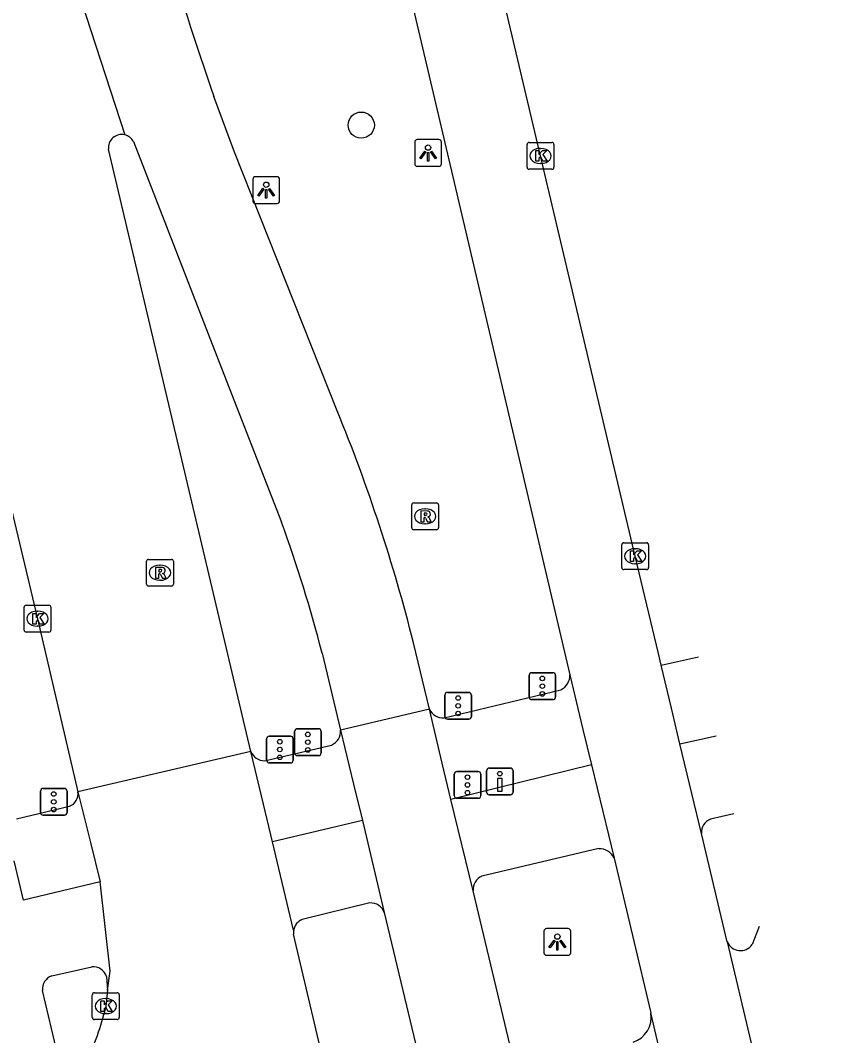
# Model space of a CAD drawing. Extents: x 158474 to 159560, y 388525 to 389605.
# Drawn here: x 159530.48 to 159560.38, y 388683.06 to 388720.94 of the extents above; entities that cross this region are included whole.
import ezdxf

# ---------------------------------------------------------------- set-up
doc = ezdxf.new("R2010")
doc.units = 0
for name, color, linetype in [('IMGEO_Boom', 7, 'Continuous'), ('IMGEO_Drukknoppaal', 7, 'Continuous'), ('IMGEO_Fietspad_gesloten', 7, 'Continuous'), ('IMGEO_Kolk', 7, 'Continuous'), ('IMGEO_Lichtpunt', 7, 'Continuous'), ('IMGEO_OVBaan_gesloten', 7, 'Continuous'), ('IMGEO_Rijbaan_regionaal_gesloten', 7, 'Continuous'), ('IMGEO_Rioolput', 7, 'Continuous'), ('IMGEO_Verkeersregelinstallatiepaal', 7, 'Continuous'), ('IMGEO_Voetpad_open', 7, 'Continuous')]:
    doc.layers.add(name, color=color, linetype=linetype)

msp = doc.modelspace()

# ---------------------------------------------------------------- linework, layer by layer
at = {"layer": 'IMGEO_Boom'}
msp.add_circle((159543.202, 388717.032), 0.489, dxfattribs=at)
at = {"layer": 'IMGEO_Drukknoppaal'}
for p, q in [((159547.876, 388692.148), (159547.876, 388692.948)), ((159547.876, 388692.948), (159547.876, 388692.148)), ((159547.976, 388693.048), (159548.766, 388693.048)), ((159548.766, 388693.048), (159547.976, 388693.048)), ((159548.866, 388692.948), (159548.866, 388692.148)), ((159548.866, 388692.148), (159548.866, 388692.948)), ((159548.766, 388692.048), (159547.976, 388692.048)), ((159547.976, 388692.048), (159548.766, 388692.048))]:
    msp.add_line(p, q, dxfattribs=at)
msp.add_lwpolyline([(159548.446, 388692.673), (159548.446, 388692.173), (159548.296, 388692.173), (159548.296, 388692.673), (159548.446, 388692.673)], dxfattribs=at)
msp.add_circle((159548.371, 388692.838), 0.085, dxfattribs=at)
for centre, start, end in [((159547.976, 388692.948), 90, 180), ((159547.976, 388692.948), 90, 180), ((159548.766, 388692.948), 0, 90), ((159548.766, 388692.948), 360, 90), ((159547.976, 388692.148), 180, 270), ((159547.976, 388692.148), 180, 270), ((159548.766, 388692.148), 270, 0), ((159548.766, 388692.148), 270, 0)]:
    msp.add_arc(centre, 0.1, start, end, dxfattribs=at)
at = {"layer": 'IMGEO_Fietspad_gesloten'}
for points in [[(159555.084, 388693.948), (159556.44, 388694.251)], [(159551.79, 388693.165), (159546.547, 388691.878)], [(159557.098, 388691.338), (159556.23, 388691.14)], [(159543.248, 388691.089), (159539.897, 388690.296)], [(159552.065, 388690.04), (159547.706, 388689.015)], [(159533.465, 388688.801), (159530.608, 388688.114), (159530.257, 388689.584)], [(159543.523, 388688.013), (159541.004, 388687.4)], [(159531.656, 388685.294), (159533.15, 388685.636)], [(159533.694, 388685.272), (159533.743, 388684.765)], [(159531.987, 388681.919), (159531.316, 388684.752)]]:
    msp.add_lwpolyline(points, dxfattribs=at)
for centre, radius, start, end in [((159556.414, 388690.65), 0.523, 110.6357, 184.8534), ((159552.081, 388689.433), 0.607, 25.048, 91.4888), ((159547.927, 388688.504), 0.557, 113.3562, 183.7678), ((159543.555, 388687.478), 0.536, 19.2912, 93.427), ((159541.201, 388686.91), 0.528, 111.905, 169.9724), ((159533.193, 388685.112), 0.526, 17.725, 94.7006), ((159531.832, 388684.806), 0.519, 109.8341, 185.9653)]:
    msp.add_arc(centre, radius, start, end, dxfattribs=at)
at = {"layer": 'IMGEO_Kolk'}
for p, q in [((159549.463, 388716.384), (159550.315, 388716.384)), ((159549.388, 388715.458), (159549.388, 388716.31)), ((159549.876, 388716.164), (159549.901, 388716.164)), ((159550.389, 388716.31), (159550.389, 388715.458)), ((159549.899, 388715.604), (159549.874, 388715.604)), ((159550.315, 388715.384), (159549.463, 388715.384)), ((159552.919, 388700.525), (159552.919, 388701.377)), ((159552.994, 388701.451), (159553.846, 388701.451)), ((159553.407, 388701.231), (159553.432, 388701.231)), ((159553.92, 388701.377), (159553.92, 388700.525)), ((159553.846, 388700.451), (159552.994, 388700.451)), ((159553.43, 388700.671), (159553.405, 388700.671)), ((159530.626, 388698.193), (159530.626, 388699.045)), ((159530.701, 388699.119), (159531.553, 388699.119)), ((159531.114, 388698.899), (159531.139, 388698.899)), ((159531.627, 388699.045), (159531.627, 388698.193)), ((159531.137, 388698.339), (159531.112, 388698.339)), ((159531.553, 388698.119), (159530.701, 388698.119)), ((159533.171, 388683.739), (159533.171, 388684.591)), ((159533.246, 388684.665), (159534.098, 388684.665)), ((159534.172, 388684.591), (159534.172, 388683.739)), ((159533.659, 388684.445), (159533.684, 388684.445)), ((159533.682, 388683.885), (159533.657, 388683.885)), ((159534.098, 388683.665), (159533.246, 388683.665))]:
    msp.add_line(p, q, dxfattribs=at)
for points in [[(159549.463, 388716.384), (159550.315, 388716.384)], [(159549.388, 388715.458), (159549.388, 388716.31)], [(159549.709, 388716.084), (159549.832, 388716.084), (159549.832, 388715.933), (159549.962, 388716.084), (159550.126, 388716.084), (159549.98, 388715.933), (159550.133, 388715.684), (159549.981, 388715.684), (159549.896, 388715.848), (159549.832, 388715.781), (159549.832, 388715.684), (159549.709, 388715.684), (159549.709, 388716.084)], [(159550.389, 388716.31), (159550.389, 388715.458)], [(159550.315, 388715.384), (159549.463, 388715.384)], [(159552.919, 388700.525), (159552.919, 388701.377)], [(159552.994, 388701.451), (159553.846, 388701.451)], [(159553.92, 388701.377), (159553.92, 388700.525)], [(159553.24, 388701.151), (159553.363, 388701.151), (159553.363, 388701), (159553.493, 388701.151), (159553.657, 388701.151), (159553.511, 388701), (159553.664, 388700.751), (159553.512, 388700.751), (159553.427, 388700.915), (159553.363, 388700.848), (159553.363, 388700.751), (159553.24, 388700.751), (159553.24, 388701.151)], [(159553.846, 388700.451), (159552.994, 388700.451)], [(159530.626, 388698.193), (159530.626, 388699.045)], [(159530.701, 388699.119), (159531.553, 388699.119)], [(159531.627, 388699.045), (159531.627, 388698.193)], [(159530.947, 388698.819), (159531.07, 388698.819), (159531.07, 388698.668), (159531.2, 388698.819), (159531.364, 388698.819), (159531.218, 388698.668), (159531.371, 388698.419), (159531.219, 388698.419), (159531.134, 388698.583), (159531.07, 388698.516), (159531.07, 388698.419), (159530.947, 388698.419), (159530.947, 388698.819)], [(159531.553, 388698.119), (159530.701, 388698.119)], [(159533.171, 388683.739), (159533.171, 388684.591)], [(159533.246, 388684.665), (159534.098, 388684.665)], [(159534.172, 388684.591), (159534.172, 388683.739)], [(159533.492, 388684.365), (159533.615, 388684.365), (159533.615, 388684.214), (159533.745, 388684.365), (159533.909, 388684.365), (159533.763, 388684.214), (159533.916, 388683.965), (159533.764, 388683.965), (159533.679, 388684.129), (159533.615, 388684.062), (159533.615, 388683.965), (159533.492, 388683.965), (159533.492, 388684.365)], [(159534.098, 388683.665), (159533.246, 388683.665)]]:
    msp.add_lwpolyline(points, dxfattribs=at)
for centre, start, end in [((159549.465, 388716.308), 91.552, 178.448), ((159549.465, 388716.308), 91.552, 178.448), ((159550.313, 388716.308), 1.552, 88.448), ((159550.313, 388716.308), 1.552, 88.448), ((159549.465, 388715.46), 181.552, 268.448), ((159549.465, 388715.46), 181.552, 268.448), ((159550.313, 388715.46), 271.552, 358.448), ((159550.313, 388715.46), 271.552, 358.448), ((159552.996, 388701.375), 91.552, 178.448), ((159552.996, 388701.375), 91.552, 178.448), ((159553.844, 388701.375), 1.552, 88.448), ((159553.844, 388701.375), 1.552, 88.448), ((159552.996, 388700.527), 181.552, 268.448), ((159552.996, 388700.527), 181.552, 268.448), ((159553.844, 388700.527), 271.552, 358.448), ((159553.844, 388700.527), 271.552, 358.448), ((159530.703, 388699.043), 91.552, 178.448), ((159530.703, 388699.043), 91.552, 178.448), ((159531.551, 388699.043), 1.552, 88.448), ((159531.551, 388699.043), 1.552, 88.448), ((159530.703, 388698.195), 181.552, 268.448), ((159530.703, 388698.195), 181.552, 268.448), ((159531.551, 388698.195), 271.552, 358.448), ((159531.551, 388698.195), 271.552, 358.448), ((159533.248, 388684.589), 91.552, 178.448), ((159533.248, 388684.589), 91.552, 178.448), ((159534.096, 388684.589), 1.552, 88.448), ((159534.096, 388684.589), 1.552, 88.448), ((159533.248, 388683.741), 181.552, 268.448), ((159533.248, 388683.741), 181.552, 268.448), ((159534.096, 388683.741), 271.552, 358.448), ((159534.096, 388683.741), 271.552, 358.448)]:
    msp.add_arc(centre, 0.0765, start, end, dxfattribs=at)
for centre, major_axis, ratio, start_param, end_param in [((159549.875, 388715.884), (-0.387, 0.002), 0.722429, 4.712389, 7.853982), ((159549.9, 388715.884), (-0.39, 0.002), 0.717154, 1.570796, 4.712389), ((159553.406, 388700.951), (-0.387, 0.002), 0.722429, 4.712389, 7.853982), ((159553.431, 388700.951), (-0.39, 0.002), 0.717154, 1.570796, 4.712389), ((159531.113, 388698.619), (-0.387, 0.002), 0.722429, 4.712389, 7.853982), ((159531.138, 388698.619), (-0.39, 0.002), 0.717154, 1.570796, 4.712389), ((159533.658, 388684.165), (-0.387, 0.002), 0.722429, 4.712389, 7.853982), ((159533.683, 388684.165), (-0.39, 0.002), 0.717154, 1.570796, 4.712389)]:
    msp.add_ellipse(centre, major_axis=major_axis, ratio=ratio, start_param=start_param, end_param=end_param, dxfattribs=at)
at = {"layer": 'IMGEO_Lichtpunt'}
for p, q in [((159545.196, 388716.396), (159545.196, 388715.589)), ((159545.196, 388716.396), (159545.196, 388715.589)), ((159546.098, 388716.491), (159545.29, 388716.491)), ((159546.098, 388716.491), (159545.29, 388716.491)), ((159546.192, 388715.589), (159546.192, 388716.396)), ((159546.192, 388715.589), (159546.192, 388716.396)), ((159545.29, 388715.495), (159546.098, 388715.495)), ((159545.29, 388715.495), (159546.098, 388715.495)), ((159539.159, 388715.01), (159539.159, 388714.203)), ((159539.159, 388715.01), (159539.159, 388714.203)), ((159540.061, 388715.105), (159539.253, 388715.105)), ((159540.061, 388715.105), (159539.253, 388715.105)), ((159540.155, 388714.203), (159540.155, 388715.01)), ((159540.155, 388714.203), (159540.155, 388715.01)), ((159539.253, 388714.109), (159540.061, 388714.109)), ((159539.253, 388714.109), (159540.061, 388714.109)), ((159550.018, 388686.963), (159550.018, 388686.156)), ((159550.018, 388686.963), (159550.018, 388686.156)), ((159550.92, 388687.058), (159550.112, 388687.058)), ((159550.92, 388687.058), (159550.112, 388687.058)), ((159551.014, 388686.156), (159551.014, 388686.963)), ((159551.014, 388686.156), (159551.014, 388686.963)), ((159550.112, 388686.062), (159550.92, 388686.062)), ((159550.112, 388686.062), (159550.92, 388686.062))]:
    msp.add_line(p, q, dxfattribs=at)
for points in [[(159545.57, 388716.06), (159545.609, 388716.032), (159545.421, 388715.77), (159545.383, 388715.797), (159545.57, 388716.06)], [(159545.672, 388716.012), (159545.719, 388716.012), (159545.719, 388715.69), (159545.672, 388715.69), (159545.672, 388716.012)], [(159545.782, 388716.032), (159545.82, 388716.059), (159546.007, 388715.797), (159545.968, 388715.769), (159545.782, 388716.032)], [(159539.533, 388714.674), (159539.572, 388714.646), (159539.384, 388714.384), (159539.346, 388714.411), (159539.533, 388714.674)], [(159539.635, 388714.626), (159539.682, 388714.626), (159539.682, 388714.304), (159539.635, 388714.304), (159539.635, 388714.626)], [(159539.745, 388714.646), (159539.783, 388714.673), (159539.97, 388714.411), (159539.931, 388714.383), (159539.745, 388714.646)], [(159550.392, 388686.627), (159550.431, 388686.599), (159550.243, 388686.337), (159550.205, 388686.364), (159550.392, 388686.627)], [(159550.494, 388686.579), (159550.541, 388686.579), (159550.541, 388686.257), (159550.494, 388686.257), (159550.494, 388686.579)], [(159550.604, 388686.599), (159550.642, 388686.626), (159550.829, 388686.364), (159550.79, 388686.336), (159550.604, 388686.599)]]:
    msp.add_lwpolyline(points, dxfattribs=at)
for centre in [(159545.695, 388716.194), (159539.658, 388714.808), (159550.517, 388686.761)]:
    msp.add_circle(centre, 0.0994, dxfattribs=at)
for centre, start, end in [((159545.29, 388716.396), 90, 180), ((159545.29, 388716.396), 90, 180), ((159546.098, 388716.396), 0, 90), ((159546.098, 388716.396), 0, 90), ((159545.29, 388715.589), 180, 270), ((159545.29, 388715.589), 180, 270), ((159546.098, 388715.589), 270, 0), ((159546.098, 388715.589), 270, 360), ((159539.253, 388715.01), 90, 180), ((159539.253, 388715.01), 90, 180), ((159540.061, 388715.01), 0, 90), ((159540.061, 388715.01), 0, 90), ((159539.253, 388714.203), 180, 270), ((159539.253, 388714.203), 180, 270), ((159540.061, 388714.203), 270, 0), ((159540.061, 388714.203), 270, 360), ((159550.112, 388686.963), 90, 180), ((159550.112, 388686.963), 90, 180), ((159550.92, 388686.963), 0, 90), ((159550.92, 388686.963), 0, 90), ((159550.112, 388686.156), 180, 270), ((159550.112, 388686.156), 180, 270), ((159550.92, 388686.156), 270, 0), ((159550.92, 388686.156), 270, 360)]:
    msp.add_arc(centre, 0.0946, start, end, dxfattribs=at)
at = {"layer": 'IMGEO_OVBaan_gesloten'}
for points in [[(159543.182, 388729.696), (159546.028, 388717.592), (159550.98, 388696.525)], [(159554.387, 388696.887), (159554.284, 388697.319), (159553.42, 388700.951), (159549.889, 388715.884), (159547.55, 388725.797)], [(159532.75, 388721.667), (159534.378, 388716.67)], [(159542.308, 388706.368), (159538.469, 388716.029), (159537.704, 388718.094)], [(159534.702, 388716.42), (159537.901, 388708.191), (159540.226, 388702.221)], [(159545.742, 388695.247), (159545.15, 388697.724)], [(159541.743, 388697.33), (159542.429, 388694.457)], [(159555.084, 388693.948), (159554.769, 388695.277), (159554.387, 388696.887)], [(159550.98, 388696.525), (159551.472, 388694.484), (159551.79, 388693.165)], [(159545.742, 388695.247), (159542.429, 388694.457)], [(159546.547, 388691.878), (159546.223, 388693.232), (159545.742, 388695.247)], [(159542.429, 388694.457), (159542.918, 388692.445), (159543.248, 388691.089)], [(159555.893, 388690.606), (159555.084, 388693.948)], [(159551.79, 388693.165), (159552.631, 388689.69)], [(159547.371, 388688.467), (159546.547, 388691.878)], [(159543.248, 388691.089), (159544.061, 388687.655)], [(159556.849, 388686.559), (159555.893, 388690.606)], [(159552.631, 388689.69), (159554.006, 388683.912)], [(159548.754, 388682.687), (159547.371, 388688.467)], [(159544.061, 388687.655), (159545.433, 388681.894)], [(159556.849, 388686.559), (159560.377, 388671.638)], [(159557.024, 388671.084), (159554.006, 388683.912)]]:
    msp.add_lwpolyline(points, dxfattribs=at)
for centre, radius, start, end in [((159666.025, 388762.579), 135.813, 193.85445, 199.12002), ((159534.264, 388716.188), 0.496, 27.9654, 76.7267), ((159483.006, 388682.081), 64.082, 14.12875, 22.27121), ((159489.172, 388683.705), 54.308, 14.5296, 19.9342)]:
    msp.add_arc(centre, radius, start, end, dxfattribs=at)
at = {"layer": 'IMGEO_Rijbaan_regionaal_gesloten'}
for points in [[(159519.214, 388749.693), (159519.442, 388748.531), (159519.82, 388746.372), (159522.832, 388733.483), (159526.85, 388716.54), (159531.127, 388698.619), (159532.633, 388692.165)], [(159539.081, 388693.666), (159533.775, 388716.13)], [(159539.081, 388693.666), (159532.633, 388692.165)], [(159539.897, 388690.296), (159539.557, 388691.698), (159539.081, 388693.666)], [(159532.633, 388692.165), (159533.103, 388690.265), (159533.465, 388688.801)], [(159540.681, 388687.002), (159539.897, 388690.296)], [(159533.743, 388684.765), (159533.836, 388685.464), (159533.465, 388688.801)], [(159542.033, 388681.109), (159540.676, 388686.856)], [(159558.047, 388687.134), (159557.783, 388686.46)], [(159533.743, 388684.765), (159533.672, 388684.165), (159533.601, 388683.849)]]:
    msp.add_lwpolyline(points, dxfattribs=at)
for centre, radius, start, end in [((159534.265, 388716.189), 0.494, 76.8017, 186.8886), ((159541.161, 388686.912), 0.488, 169.4313, 186.6459), ((159557.344, 388686.778), 0.541, 203.8024, 324.0966), ((159525.966, 388685.821), 7.886, 329.7954, 345.5166), ((159553.027, 388683.76), 0.991, 288.593, 8.8329)]:
    msp.add_arc(centre, radius, start, end, dxfattribs=at)
at = {"layer": 'IMGEO_Rioolput'}
for p, q in [((159545.084, 388702.012), (159545.084, 388702.864)), ((159545.159, 388702.938), (159546.011, 388702.938)), ((159545.572, 388702.718), (159545.597, 388702.718)), ((159546.085, 388702.864), (159546.085, 388702.012)), ((159546.011, 388701.938), (159545.159, 388701.938)), ((159545.595, 388702.158), (159545.57, 388702.158)), ((159535.269, 388700.833), (159536.121, 388700.833)), ((159535.194, 388699.907), (159535.194, 388700.759)), ((159535.682, 388700.613), (159535.707, 388700.613)), ((159536.195, 388700.759), (159536.195, 388699.907)), ((159535.705, 388700.053), (159535.68, 388700.053)), ((159536.121, 388699.833), (159535.269, 388699.833))]:
    msp.add_line(p, q, dxfattribs=at)
for points in [[(159545.084, 388702.012), (159545.084, 388702.864)], [(159545.159, 388702.938), (159546.011, 388702.938)], [(159546.085, 388702.864), (159546.085, 388702.012)], [(159545.673, 388702.636), (159545.421, 388702.638), (159545.421, 388702.238)], [(159545.421, 388702.238), (159545.545, 388702.238), (159545.545, 388702.4), (159545.556, 388702.4)], [(159545.599, 388702.557), (159545.545, 388702.557), (159545.545, 388702.476)], [(159545.545, 388702.476), (159545.597, 388702.476)], [(159545.603, 388702.371), (159545.674, 388702.238), (159545.814, 388702.238), (159545.749, 388702.364)], [(159546.011, 388701.938), (159545.159, 388701.938)], [(159535.269, 388700.833), (159536.121, 388700.833)], [(159535.194, 388699.907), (159535.194, 388700.759)], [(159535.783, 388700.531), (159535.531, 388700.533), (159535.531, 388700.133)], [(159535.709, 388700.452), (159535.655, 388700.452), (159535.655, 388700.371)], [(159536.195, 388700.759), (159536.195, 388699.907)], [(159535.531, 388700.133), (159535.655, 388700.133), (159535.655, 388700.295), (159535.666, 388700.295)], [(159535.655, 388700.371), (159535.707, 388700.371)], [(159535.713, 388700.266), (159535.784, 388700.133), (159535.924, 388700.133), (159535.859, 388700.259)], [(159536.121, 388699.833), (159535.269, 388699.833)]]:
    msp.add_lwpolyline(points, dxfattribs=at)
for centre, radius, start, end in [((159545.161, 388702.862), 0.0765, 91.552, 178.448), ((159545.161, 388702.862), 0.0765, 91.552, 178.448), ((159546.009, 388702.862), 0.0765, 1.552, 88.448), ((159546.009, 388702.862), 0.0765, 1.552, 88.448), ((159545.555, 388702.347), 0.0533, 26.0293, 88.6989), ((159545.581, 388702.665), 0.19, 274.7715, 282.9687), ((159545.605, 388702.461), 0.0964, 77.0061, 93.1865), ((159545.619, 388702.518), 0.0378, 276.6634, 79.6772), ((159545.672, 388702.526), 0.109, 350.3612, 89.416), ((159545.67, 388702.526), 0.112, 277.5842, 350.9817), ((159545.654, 388702.311), 0.108, 29.5134, 73.7905), ((159545.161, 388702.014), 0.0765, 181.552, 268.448), ((159545.161, 388702.014), 0.0765, 181.552, 268.448), ((159546.009, 388702.014), 0.0765, 271.552, 358.448), ((159546.009, 388702.014), 0.0765, 271.552, 358.448), ((159535.271, 388700.757), 0.0765, 91.552, 178.448), ((159535.271, 388700.757), 0.0765, 91.552, 178.448), ((159536.119, 388700.757), 0.0765, 1.552, 88.448), ((159536.119, 388700.757), 0.0765, 1.552, 88.448), ((159535.715, 388700.356), 0.0964, 77.0061, 93.1865), ((159535.729, 388700.413), 0.0378, 276.6634, 79.6772), ((159535.782, 388700.421), 0.109, 350.3612, 89.416), ((159535.665, 388700.242), 0.0533, 26.0293, 88.6989), ((159535.691, 388700.56), 0.19, 274.7715, 282.9687), ((159535.78, 388700.421), 0.112, 277.5842, 350.9817), ((159535.764, 388700.206), 0.108, 29.5134, 73.7905), ((159535.271, 388699.909), 0.0765, 181.552, 268.448), ((159535.271, 388699.909), 0.0765, 181.552, 268.448), ((159536.119, 388699.909), 0.0765, 271.552, 358.448), ((159536.119, 388699.909), 0.0765, 271.552, 358.448)]:
    msp.add_arc(centre, radius, start, end, dxfattribs=at)
for centre, major_axis, ratio, start_param, end_param in [((159545.571, 388702.438), (-0.387, 0.002), 0.722429, 4.712389, 7.853982), ((159545.596, 388702.438), (-0.39, 0.002), 0.717154, 1.570796, 4.712389), ((159535.681, 388700.333), (-0.387, 0.002), 0.722429, 4.712389, 7.853982), ((159535.706, 388700.333), (-0.39, 0.002), 0.717154, 1.570796, 4.712389)]:
    msp.add_ellipse(centre, major_axis=major_axis, ratio=ratio, start_param=start_param, end_param=end_param, dxfattribs=at)
at = {"layer": 'IMGEO_Verkeersregelinstallatiepaal'}
for p, q in [((159549.462, 388695.702), (159549.462, 388696.502)), ((159549.462, 388696.502), (159549.462, 388695.702)), ((159549.562, 388696.602), (159550.352, 388696.602)), ((159550.352, 388696.602), (159549.562, 388696.602)), ((159550.452, 388696.502), (159550.452, 388695.702)), ((159550.452, 388695.702), (159550.452, 388696.502)), ((159546.421, 388695.87), (159547.211, 388695.87)), ((159547.211, 388695.87), (159546.421, 388695.87)), ((159546.321, 388694.97), (159546.321, 388695.77)), ((159546.321, 388695.77), (159546.321, 388694.97)), ((159547.311, 388695.77), (159547.311, 388694.97)), ((159547.311, 388694.97), (159547.311, 388695.77)), ((159550.352, 388695.602), (159549.562, 388695.602)), ((159549.562, 388695.602), (159550.352, 388695.602)), ((159547.211, 388694.87), (159546.421, 388694.87)), ((159546.421, 388694.87), (159547.211, 388694.87)), ((159540.716, 388693.613), (159540.716, 388694.413)), ((159540.716, 388694.413), (159540.716, 388693.613)), ((159540.816, 388694.513), (159541.606, 388694.513)), ((159541.606, 388694.513), (159540.816, 388694.513)), ((159541.706, 388694.413), (159541.706, 388693.613)), ((159541.706, 388693.613), (159541.706, 388694.413)), ((159539.671, 388693.338), (159539.671, 388694.138)), ((159539.671, 388694.138), (159539.671, 388693.338)), ((159539.771, 388694.238), (159540.561, 388694.238)), ((159540.561, 388694.238), (159539.771, 388694.238)), ((159540.661, 388694.138), (159540.661, 388693.338)), ((159540.661, 388693.338), (159540.661, 388694.138)), ((159540.561, 388693.238), (159539.771, 388693.238)), ((159539.771, 388693.238), (159540.561, 388693.238)), ((159541.606, 388693.513), (159540.816, 388693.513)), ((159540.816, 388693.513), (159541.606, 388693.513)), ((159546.772, 388692.918), (159547.562, 388692.918)), ((159547.562, 388692.918), (159546.772, 388692.918)), ((159546.672, 388692.018), (159546.672, 388692.818)), ((159546.672, 388692.818), (159546.672, 388692.018)), ((159547.662, 388692.818), (159547.662, 388692.018)), ((159547.662, 388692.018), (159547.662, 388692.818)), ((159531.237, 388691.388), (159531.237, 388692.188)), ((159531.237, 388692.188), (159531.237, 388691.388)), ((159531.337, 388692.288), (159532.127, 388692.288)), ((159532.127, 388692.288), (159531.337, 388692.288)), ((159532.227, 388692.188), (159532.227, 388691.388)), ((159532.227, 388691.388), (159532.227, 388692.188)), ((159547.562, 388691.918), (159546.772, 388691.918)), ((159546.772, 388691.918), (159547.562, 388691.918)), ((159532.127, 388691.288), (159531.337, 388691.288)), ((159531.337, 388691.288), (159532.127, 388691.288))]:
    msp.add_line(p, q, dxfattribs=at)
for centre in [(159549.957, 388696.392), (159549.957, 388696.102), (159549.957, 388695.812), (159546.816, 388695.66), (159546.816, 388695.37), (159546.816, 388695.08), (159541.211, 388694.303), (159540.166, 388694.028), (159541.211, 388694.013), (159540.166, 388693.738), (159541.211, 388693.723), (159540.166, 388693.448), (159547.167, 388692.708), (159547.167, 388692.418), (159531.732, 388692.078), (159547.167, 388692.128), (159531.732, 388691.788), (159531.732, 388691.498)]:
    msp.add_circle(centre, 0.085, dxfattribs=at)
for centre, start, end in [((159549.562, 388696.502), 90, 180), ((159549.562, 388696.502), 90, 180), ((159550.352, 388696.502), 0, 90), ((159550.352, 388696.502), 360, 90), ((159546.421, 388695.77), 90, 180), ((159546.421, 388695.77), 90, 180), ((159547.211, 388695.77), 0, 90), ((159547.211, 388695.77), 360, 90), ((159549.562, 388695.702), 180, 270), ((159549.562, 388695.702), 180, 270), ((159550.352, 388695.702), 270, 0), ((159550.352, 388695.702), 270, 0), ((159546.421, 388694.97), 180, 270), ((159546.421, 388694.97), 180, 270), ((159547.211, 388694.97), 270, 0), ((159547.211, 388694.97), 270, 0), ((159540.816, 388694.413), 90, 180), ((159540.816, 388694.413), 90, 180), ((159541.606, 388694.413), 0, 90), ((159541.606, 388694.413), 360, 90), ((159539.771, 388694.138), 90, 180), ((159539.771, 388694.138), 90, 180), ((159540.561, 388694.138), 0, 90), ((159540.561, 388694.138), 360, 90), ((159540.816, 388693.613), 180, 270), ((159540.816, 388693.613), 180, 270), ((159541.606, 388693.613), 270, 0), ((159541.606, 388693.613), 270, 0), ((159539.771, 388693.338), 180, 270), ((159539.771, 388693.338), 180, 270), ((159540.561, 388693.338), 270, 0), ((159540.561, 388693.338), 270, 0), ((159546.772, 388692.818), 90, 180), ((159546.772, 388692.818), 90, 180), ((159547.562, 388692.818), 0, 90), ((159547.562, 388692.818), 360, 90), ((159531.337, 388692.188), 90, 180), ((159531.337, 388692.188), 90, 180), ((159532.127, 388692.188), 0, 90), ((159532.127, 388692.188), 360, 90), ((159546.772, 388692.018), 180, 270), ((159546.772, 388692.018), 180, 270), ((159547.562, 388692.018), 270, 0), ((159547.562, 388692.018), 270, 0), ((159531.337, 388691.388), 180, 270), ((159531.337, 388691.388), 180, 270), ((159532.127, 388691.388), 270, 0), ((159532.127, 388691.388), 270, 0)]:
    msp.add_arc(centre, 0.1, start, end, dxfattribs=at)
at = {"layer": 'IMGEO_Voetpad_open'}
for points in [[(159554.387, 388696.887), (159554.885, 388696.996), (159555.776, 388697.191)], [(159546.295, 388694.917), (159550.644, 388695.97)], [(159539.594, 388693.319), (159542.093, 388693.906)], [(159530.343, 388691.152), (159532.314, 388691.62)]]:
    msp.add_lwpolyline(points, dxfattribs=at)
for centre, radius, start, end in [((159550.415, 388696.488), 0.566, 293.8347, 3.7835), ((159546.275, 388695.513), 0.596, 206.47, 271.8771), ((159541.885, 388694.411), 0.546, 292.4156, 4.8347), ((159539.598, 388693.877), 0.558, 202.215, 269.6352), ((159532.151, 388692.081), 0.489, 289.4599, 9.8574)]:
    msp.add_arc(centre, radius, start, end, dxfattribs=at)

doc.saveas('drawing.dxf')
